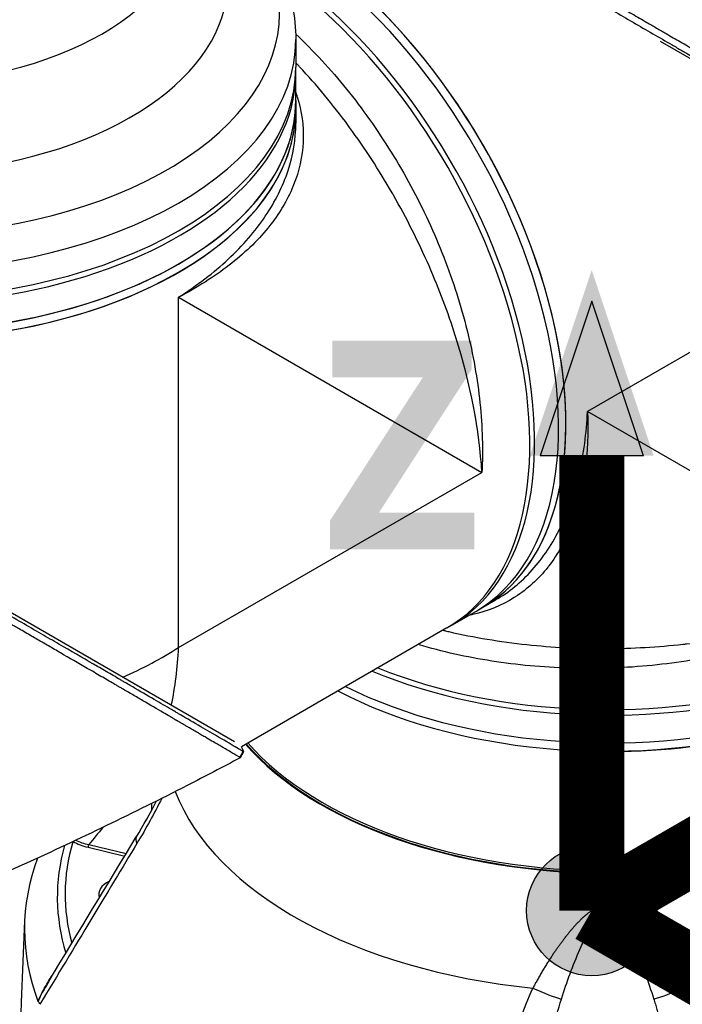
# Model space of a CAD drawing. Header units: millimetres. Extents: x 0 to 4378, y 0 to 2376.
# Tile 309 of 339: x 2622 to 2720, y 1085 to 1230. Entities that reach past the tile are written whole.
import ezdxf

# ---------------------------------------------------------------- set-up
doc = ezdxf.new("R2010")
doc.units = ezdxf.units.MM
doc.header["$LTSCALE"] = 0.2
for name, color, linetype in [('01_Object Line', 4, 'Continuous'), ('07_Special Line2', 76, 'Continuous'), ('12_Before Rev.Num.', 5, 'Continuous')]:
    doc.layers.add(name, color=color, linetype=linetype)
doc.layers.add('14_Mark', color=7, linetype='Continuous', true_color=0xe03c31)
doc.styles.add('Rainbow-5.0 Style', font='malgunsl.ttf')

# ---------------------------------------------------------------- blocks, each defined once
blk = doc.blocks.new('Blk$A32R2-0W24N')
for p, q in [((-45.93464633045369, 192.9506762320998), (-45.93464633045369, 188.8681933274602)), ((7.732759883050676, 192.7212172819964), (57.86856884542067, 163.7752944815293)), ((-45.93464633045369, 183.9692138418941), (-45.93464633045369, 188.0516967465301)), ((-45.93464633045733, 183.9692138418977), (-45.93464633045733, 182.7444689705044)), ((-40.96117069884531, 183.8470536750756), (-40.96082902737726, 183.8472509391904)), ((-40.5296627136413, 183.3093664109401), (-40.52997333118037, 183.3092142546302)), ((-40.4784478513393, 183.244426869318), (-40.47880016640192, 183.2454016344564)), ((-45.93464633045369, 182.7444689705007), (-45.93464633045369, 180.6164901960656)), ((-38.26035100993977, 180.3451734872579), (-38.26034904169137, 180.3451562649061)), ((-45.0872180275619, 175.7100448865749), (-45.08842148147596, 175.7094065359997)), ((-50.75671425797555, 164.353897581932), (-50.75663486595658, 164.3537743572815)), ((-28.84129116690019, 164.9763783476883), (-28.84142324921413, 164.9764529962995)), ((-28.81699242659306, 164.9279227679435), (-28.81695382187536, 164.9280322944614)), ((41.71930008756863, 163.9650476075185), (-2.96984848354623, 138.1637556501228)), ((-51.23093390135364, 163.8258257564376), (-51.23104385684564, 163.8260137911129)), ((-63.21534623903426, 103.3810013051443), (-63.21534623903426, 154.9835852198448)), ((-63.21534624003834, 154.9835852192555), (-18.5261976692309, 129.1822932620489)), ((-19.87349360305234, 146.4380846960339), (-19.87431748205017, 146.4376196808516)), ((-19.1488812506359, 142.1758959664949), (-19.14427548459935, 142.1710339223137)), ((41.71930008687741, 112.3624636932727), (-2.969848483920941, 138.1637556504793)), ((-18.44102196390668, 132.7609012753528), (-18.43939437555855, 132.7619457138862)), ((-63.21534624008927, 103.3810013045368), (-18.52619766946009, 129.1822932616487)), ((-54.97415183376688, 89.48891395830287), (-105.0845371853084, 118.4201584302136)), ((-18.37112908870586, 109.3177886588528), (-16.52838414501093, 110.3816979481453)), ((-16.52831330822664, 110.3817388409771), (-16.52827844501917, 110.3817589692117)), ((-19.43178926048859, 108.7054162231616), (-18.37112908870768, 109.3177886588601)), ((-22.96732316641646, 106.6641747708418), (-19.43178926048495, 108.705416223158)), ((-23.67442994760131, 106.2559264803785), (-53.96338335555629, 88.76859107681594)), ((-63.26779818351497, 102.3707042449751), (-63.26776356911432, 102.3707251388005)), ((-63.56294873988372, 99.13495089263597), (-63.56296629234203, 99.1372829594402)), ((-54.19691846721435, 87.18780060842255), (-53.69703427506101, 88.05362541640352)), ((-53.62372925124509, 88.0030768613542), (-54.12358011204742, 87.13730978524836)), ((1.970671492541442, 88.06281942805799), (1.967472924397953, 88.1157018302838)), ((-67.13684783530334, 79.47637642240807), (-67.12533398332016, 80.43056461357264)), ((-67.15050255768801, 78.34476774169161), (-67.15049614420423, 78.3452992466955)), ((-76.42625234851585, 74.34384642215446), (-70.92339744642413, 73.02883422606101)), ((-76.54101841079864, 73.94534375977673), (-71.14948475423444, 72.65597837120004)), ((0.45510363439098, 70.13576203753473), (0.4502388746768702, 70.21619183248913)), ((1.448913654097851, 71.03763382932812), (1.452619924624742, 70.97635751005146)), ((-85.890808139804, 63.12358029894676), (-86.40380491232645, 51.13265336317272)), ((-4.795848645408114, 57.21489369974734), (-4.796001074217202, 57.21252053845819))]:
    blk.add_line(p, q)
for centre, major_axis, ratio, start_param, end_param in [((-104.9346463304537, 196.8698598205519), (-56.59999999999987, -5.745404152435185e-14), 0.5773502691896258, 5.575267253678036, 10.13269601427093), ((-104.9346463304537, 201.5238903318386), (48.99999999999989, 4.996003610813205e-14), 0.5773502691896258, 2.641526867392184, 6.783251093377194), ((-104.9346463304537, 211.3218493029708), (-42.9999999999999, -5.370703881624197e-14), 0.5773502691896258, 0, 3.14159265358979), ((-47.87112908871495, 160.4132874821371), (29.50000000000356, -51.09549882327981), 0.5773502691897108, 0, 2.500920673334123), ((-48.93178926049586, 159.8009150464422), (29.50000000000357, -51.09549882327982), 0.5773502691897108, 0, 2.437853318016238), ((-48.93178926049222, 159.800915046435), (29.50000000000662, -51.09549882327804), 0.5773502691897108, 0, 2.43785331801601), ((-47.87112908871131, 160.4132874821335), (29.50000000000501, -51.095498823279), 0.5773502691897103, 2.158933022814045e-13, 2.347719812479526), ((-52.46732316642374, 157.7596735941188), (29.50000000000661, -51.09549882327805), 0.5773502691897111, 6.271200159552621, 8.537461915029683), ((-53.17442994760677, 157.3514253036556), (29.50000000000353, -51.09549882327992), 0.5773502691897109, 0, 2.223797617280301), ((-104.9346463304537, 192.9506762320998), (-58.99999999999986, -5.526828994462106e-14), 0.577350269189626, 0, 3.141592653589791), ((-104.9346463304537, 188.8681933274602), (-58.99999999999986, -6.263739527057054e-14), 0.577350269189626, 0, 3.141592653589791), ((-104.9346463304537, 188.0516967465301), (59.00000000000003, 3.099083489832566e-14), 0.5773502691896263, 3.129607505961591, 6.295170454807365), ((-104.9346463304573, 183.9692138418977), (58.99999999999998, -1.993342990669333e-12), 0.5773502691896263, 3.141592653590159, 6.28318530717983), ((-104.9346463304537, 183.9692138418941), (59.00000000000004, 3.684552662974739e-14), 0.5773502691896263, 3.141592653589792, 6.283185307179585), ((-104.9346463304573, 182.7444689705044), (59, 8.84292639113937e-14), 0.5773502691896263, 3.141592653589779, 6.283185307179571), ((-104.9346463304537, 182.7444689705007), (59.00000000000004, 3.584632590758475e-12), 0.5773502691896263, 3.935465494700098, 6.283185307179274), ((11.49999999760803, 201.2231974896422), (-59.55512013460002, -6.744604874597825e-14), 0.5773502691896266, 0.7197705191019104, 0.7198013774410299), ((-38.349865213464, 165.9103917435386), (7.038307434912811, -12.19070607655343), 0.5773502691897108, 4.009786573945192, 4.009889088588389), ((-39.03229432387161, 165.5163911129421), (-7.538002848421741, 13.05620392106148), 0.5773502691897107, 1.024942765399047, 1.02496895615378), ((-2.37923813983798e-09, 152.3707961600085), (41.22500000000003, -2.423061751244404e-12), 0.5773502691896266, 2.407206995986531, 2.407208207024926), ((-25.78503936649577, 161.4812988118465), (2.086997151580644, -3.614785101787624), 0.5773502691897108, 3.543324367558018, 3.543358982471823), ((-21.69475429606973, 157.9636059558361), (1.502030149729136, -2.599841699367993), 0.5768803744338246, 3.637472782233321, 3.637477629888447), ((-18.95920412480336, 141.5541983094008), (0.3629905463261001, 0.3438573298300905), 0.3124597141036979, 1.590288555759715, 1.600406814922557), ((-18.42634136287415, 143.0974512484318), (1.489878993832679, -2.537724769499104), 0.6005541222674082, 5.237396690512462, 5.239746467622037), ((-12.46305473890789, 132.8499600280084), (-4.709524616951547, 8.157135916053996), 0.5773502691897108, 1.241654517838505, 1.242259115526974), ((-4.45788342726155, 132.8640177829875), (-1.050000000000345, 1.818653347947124), 0.5773502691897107, 4.178648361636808, 4.182618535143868), ((-4.45788342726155, 132.8640177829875), (1.050000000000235, -1.818653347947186), 0.577350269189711, 0.3608548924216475, 0.365748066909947), ((-20.54855602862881, 132.5894121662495), (1.755554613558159, -3.040709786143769), 0.5773502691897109, 0.1875274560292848, 0.187579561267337), ((-2.386514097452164e-09, 127.4676504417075), (59, 4.129509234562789e-14), 0.5773502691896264, 4.084224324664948, 6.295170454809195), ((-2.390152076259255e-09, 128.284147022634), (59.00000000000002, 4.421463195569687e-14), 0.5773502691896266, 4.101409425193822, 6.283185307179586), ((-2.375600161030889e-09, 151.962547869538), (45.52041990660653, 5.308253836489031e-14), 0.5773502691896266, 4.624837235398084, 4.624880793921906), ((-2.386514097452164e-09, 123.3851675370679), (59, 6.632194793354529e-14), 0.5773502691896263, 3.998893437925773, 6.283185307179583), ((-2.386514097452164e-09, 123.3851675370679), (59, 3.316097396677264e-14), 0.5773502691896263, 3.998893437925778, 6.283185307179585), ((-2.384695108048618e-09, 122.1604226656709), (59.09165072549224, 1.249000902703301e-15), 0.5773502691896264, 4.745744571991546, 6.338887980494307), ((-2.386514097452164e-09, 122.1604226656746), (59, 6.632194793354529e-14), 0.5773502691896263, 3.973424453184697, 6.283185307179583), ((-104.9346463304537, 127.467650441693), (58.9766781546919, 2.737738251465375), 0.6058813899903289, 5.288242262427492, 5.469669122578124), ((-104.9346463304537, 127.467650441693), (-27.11738820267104, 52.44417063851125), 0.6058813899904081, 3.77368197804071, 3.955108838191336), ((-2.384695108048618e-09, 106.2501111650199), (59.60191148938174, -3.903127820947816e-15), 0.5773502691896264, 4.737196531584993, 6.121673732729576), ((-2.384695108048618e-09, 104.6057461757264), (-59.70549839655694, -2.029626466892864e-15), 0.5773502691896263, 0.4657502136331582, 1.57841887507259), ((-2.384695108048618e-09, 104.6057461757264), (-59.56615699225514, -5.074066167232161e-16), 0.5773502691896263, 0.4649758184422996, 1.578355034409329), ((-2.384695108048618e-09, 104.7633464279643), (59.36627882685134, 3.547162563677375e-12), 0.5773502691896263, 3.608875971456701, 4.719947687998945), ((-2.384695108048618e-09, 90.34651612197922), (-65.25560367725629, 4.621303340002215e-14), 0.5773502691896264, 0.2191240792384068, 1.401331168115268), ((-65.14702211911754, 72.91231069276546), (-4.274898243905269, 2.593309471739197), 0.3496061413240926, 0.0005120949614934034, 0.4861797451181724), ((-65.14702211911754, 72.91231069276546), (-4.274898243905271, 2.593309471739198), 0.3496061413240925, 6.696974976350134e-06, 0.0005120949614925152), ((-2.404703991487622e-09, 66.609409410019), (-81.07590775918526, 3.747002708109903e-15), 0.5773502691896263, 6.120234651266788, 6.460297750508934), ((-2.386514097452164e-09, 67.04690345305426), (-79.92684109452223, 1.249000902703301e-15), 0.5773502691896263, 6.115065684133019, 6.440823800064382), ((-57.50403613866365, 89.22284769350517), (23.24753579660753, 12.47741493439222), 0.4066503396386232, 3.392816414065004, 3.570126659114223), ((-57.83657003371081, 89.28530528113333), (22.67497017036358, 12.33938825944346), 0.3942743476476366, 3.416169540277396, 3.571085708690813), ((-76.54101841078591, 74.19029273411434), (0.06977634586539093, 0.2917726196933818), 0.3124597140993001, 3.794856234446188, 5.33947153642), ((-2.382876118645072e-09, 61.89871787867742), (-85.91700522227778, 1.723621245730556e-13), 0.5773502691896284, 6.070863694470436, 6.498971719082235), ((1.249103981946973, 71.0378800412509), (0.1999110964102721, -0.005962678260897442), 0.5478887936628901, 0.05214096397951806, 1.608111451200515), ((2.902592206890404, 49.59949752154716), (0.04934282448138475, 40.04344659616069), 0.04359882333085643, 0.9817090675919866, 1.007712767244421), ((0.4502388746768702, 70.3794911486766), (0.000872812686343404, -0.1999980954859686), 0.006171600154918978, 4.131802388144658, 5.667692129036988), ((-70.71067812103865, 67.04690345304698), (-4.250000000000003, 1.561251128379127e-16), 0.5773502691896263, 5.396604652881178, 6.496745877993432), ((-10.28190004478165, 53.55830315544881), (-4.563237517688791, 2.043737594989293), 0.1232512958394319, 1.466897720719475, 2.490387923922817), ((10.28190004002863, 53.55830315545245), (-4.563237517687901, -2.043737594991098), 0.1232512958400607, 0.6512047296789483, 1.674694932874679), ((-2.384695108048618e-09, 49.90047525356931), (-86.43015846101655, 3.122502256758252e-16), 0.5773502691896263, 6.258490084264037, 9.449473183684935)]:
    blk.add_ellipse(centre, major_axis=major_axis, ratio=ratio, start_param=start_param, end_param=end_param)
for points, knots in [([(-61.93464633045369, 218.2341108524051), (-58.87208418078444, 216.2328874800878), (-56.14343115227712, 213.9843152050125), (-51.37786205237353, 208.8554456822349), (-49.39545355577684, 205.9370233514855), (-46.66702501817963, 199.668319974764), (-45.93464633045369, 196.31463138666), (-45.93464633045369, 192.9506762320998)], [6.344934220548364, 6.344934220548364, 6.344934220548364, 6.344934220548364, 6.57619970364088, 6.57619970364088, 6.82239158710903, 6.82239158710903, 7.068583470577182, 7.068583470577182, 7.068583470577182, 7.068583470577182]), ([(-33.71923525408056, 217.2462483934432), (-32.66008932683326, 216.634741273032), (-31.56283003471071, 216.0005320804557), (-29.30356971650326, 214.6933843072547), (-28.14259589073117, 214.0210015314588), (-26.16144982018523, 212.8727094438), (-25.35876247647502, 212.4072447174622), (-23.46187089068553, 211.3067663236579), (-22.36222918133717, 210.6684822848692), (-20.61311072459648, 209.6527710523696), (-19.97380502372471, 209.281468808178), (-18.59607593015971, 208.4811304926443), (-17.8567162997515, 208.0515283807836), (-15.13698848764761, 206.4711998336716), (-13.13832577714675, 205.3094339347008), (-7.124504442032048, 201.8143237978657), (-3.11121499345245, 199.482343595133), (2.788468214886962, 196.0585739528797), (4.734958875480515, 194.9296772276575), (7.609901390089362, 193.2636570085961), (8.562490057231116, 192.7118422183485), (9.978741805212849, 191.89176838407), (10.44918096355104, 191.6194130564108), (11.15193973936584, 191.2126439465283), (11.38570911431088, 191.0773481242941), (12.00235445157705, 190.7204971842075), (12.28366152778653, 190.5577438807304), (12.31732370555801, 190.5382677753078)], [0, 0, 0, 0, 0.4493563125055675, 0.4493563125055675, 0.8984674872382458, 0.8984674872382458, 1.197467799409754, 1.197467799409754, 1.595857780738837, 1.595857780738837, 1.823370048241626, 1.823370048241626, 2.08311788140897, 2.08311788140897, 2.775822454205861, 2.775822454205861, 4.159485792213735, 4.159485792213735, 4.850948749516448, 4.850948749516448, 5.197063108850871, 5.197063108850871, 5.370242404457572, 5.370242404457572, 5.456832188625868, 5.456832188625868, 5.599134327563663, 5.599134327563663, 5.599134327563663, 5.599134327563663]), ([(1.438893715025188, 197.9979657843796), (1.467638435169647, 197.9812842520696), (1.572068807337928, 197.9206820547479), (1.803637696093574, 197.7863068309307), (1.894747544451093, 197.7334392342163), (2.167940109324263, 197.5749198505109), (2.349887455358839, 197.4693507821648), (2.895157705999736, 197.1529975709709), (3.257887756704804, 196.9425744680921), (4.3433764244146, 196.3129615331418), (5.06291685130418, 195.8957133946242), (6.257477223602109, 195.2032556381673), (6.733442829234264, 194.9273341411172), (7.682437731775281, 194.3773441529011), (8.155447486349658, 194.1033542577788), (9.332860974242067, 193.4213402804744), (10.03559290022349, 193.0143520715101), (11.08349226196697, 192.4076962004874), (11.43177481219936, 192.2060987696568), (11.95258041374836, 191.9046782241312), (12.125913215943, 191.8043668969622), (12.38550140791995, 191.6541458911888), (12.47196222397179, 191.6041132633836), (12.58080820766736, 191.5411284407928), (12.80001833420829, 191.4142833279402), (12.81731359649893, 191.404275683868)], [-1.054271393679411, -1.054271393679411, -1.054271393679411, -1.054271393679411, -1.01601116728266, -1.01601116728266, -0.991173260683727, -0.991173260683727, -0.9414978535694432, -0.9414978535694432, -0.842144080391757, -0.842144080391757, -0.643563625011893, -0.643563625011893, -0.5113721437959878, -0.5113721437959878, -0.3790245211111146, -0.3790245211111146, -0.1803343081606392, -0.1803343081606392, -0.0809759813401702, -0.0809759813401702, -0.0312964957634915, -0.0312964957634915, -0.006456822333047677, -0.006456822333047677, -7.474296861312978e-07, -7.474296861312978e-07, -7.474296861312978e-07, -7.474296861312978e-07]), ([(-45.94853385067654, 193.7613662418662), (-44.6303566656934, 192.5163309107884), (-43.3338654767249, 191.2033034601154), (-42.07437133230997, 189.8359469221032), (-39.59763958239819, 187.1471092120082), (-37.25866761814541, 184.2538586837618), (-35.06014927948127, 181.155102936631), (-32.86151145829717, 178.0561787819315), (-30.80158904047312, 174.7382446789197), (-28.97675448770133, 171.3536924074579), (-27.15176730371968, 167.9688570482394), (-25.53444093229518, 164.4844941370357), (-24.13459063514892, 160.8957709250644), (-22.73459281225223, 157.3066695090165), (-21.58367486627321, 153.6909472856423), (-20.69468579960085, 150.108995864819), (-19.80534384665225, 146.5256225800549), (-19.17475277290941, 142.9352784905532), (-18.81014170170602, 139.4124531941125), (-18.44571299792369, 135.8913899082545), (-18.3510817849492, 132.4174191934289), (-18.52619766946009, 129.1822932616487)], [0.59319775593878, 0.59319775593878, 0.59319775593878, 0.59319775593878, 0.6249764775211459, 0.6249764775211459, 0.6249764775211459, 0.6874677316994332, 0.6874677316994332, 0.6874677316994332, 0.7499623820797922, 0.7499623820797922, 0.7499623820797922, 0.8124622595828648, 0.8124622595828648, 0.8124622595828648, 0.8749687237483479, 0.8749687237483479, 0.8749687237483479, 0.9375, 0.9375, 0.9375, 1, 1, 1, 1]), ([(-18.52619766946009, 129.1822932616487), (-18.87690677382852, 135.3754162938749), (-20.18755745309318, 142.1819175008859), (-22.35983658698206, 149.0767391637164), (-22.38678744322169, 149.1622812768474), (-22.41387768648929, 149.2478645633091), (-22.44110729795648, 149.333488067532), (-23.51625301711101, 152.714283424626), (-24.80786295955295, 156.1553303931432), (-26.3135686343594, 159.598886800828), (-27.86687540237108, 163.1513071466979), (-29.61432285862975, 166.6323593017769), (-31.55618072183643, 170.031786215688), (-31.6221782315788, 170.1473218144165), (-31.68843418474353, 170.2628054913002), (-31.75494464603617, 170.3782305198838), (-33.65610960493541, 173.6775914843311), (-35.77088844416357, 176.9384997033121), (-38.00507556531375, 179.9976210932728), (-38.07447558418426, 180.0926458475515), (-38.14399393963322, 180.1874906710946), (-38.21363025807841, 180.2821549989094), (-40.47710996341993, 183.3591526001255), (-42.86564463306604, 186.2468756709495), (-45.38271808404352, 188.9429952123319), (-45.43604126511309, 189.0001114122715), (-45.48942545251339, 189.0571402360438), (-45.54286961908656, 189.114080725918), (-45.6731178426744, 189.2528498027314), (-45.80371505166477, 189.3910867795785), (-45.93464519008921, 189.5287768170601)], [0, 0, 0, 0, 0.1234681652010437, 0.1234681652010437, 0.1234681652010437, 0.125, 0.125, 0.125, 0.1854836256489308, 0.1854836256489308, 0.1854836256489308, 0.2478793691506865, 0.2478793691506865, 0.2478793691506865, 0.25, 0.25, 0.25, 0.3106170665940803, 0.3106170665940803, 0.3106170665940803, 0.3125, 0.3125, 0.3125, 0.3737034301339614, 0.3737034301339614, 0.3737034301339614, 0.375, 0.375, 0.375, 0.3781598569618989, 0.3781598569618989, 0.3781598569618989, 0.3781598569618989]), ([(-45.93464570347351, 185.1549314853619), (-45.88894886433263, 185.0220421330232), (-45.84468975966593, 184.8890690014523), (-45.80188743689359, 184.7560542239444), (-45.77626327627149, 184.6764232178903), (-45.75116263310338, 184.5967825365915), (-45.72658938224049, 184.5171410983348), (-45.06761224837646, 182.3814087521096), (-44.77869686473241, 180.2449319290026), (-44.85104579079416, 178.1123377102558), (-44.85403311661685, 178.0242817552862), (-44.85763694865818, 177.9362318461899), (-44.86185687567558, 177.8481888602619), (-44.96364884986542, 175.7244390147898), (-45.43628251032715, 173.5839348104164), (-46.25351239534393, 171.5329264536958), (-46.28649048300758, 171.4501610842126), (-46.32002999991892, 171.3675358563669), (-46.35412931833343, 171.2850579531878), (-47.2000763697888, 169.2389191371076), (-48.38416759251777, 167.2671112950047), (-49.89930859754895, 165.3755374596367), (-49.95126658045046, 165.3106706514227), (-50.00363459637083, 165.2458703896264), (-50.05641246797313, 165.1811380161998), (-50.84573250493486, 164.2130322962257), (-51.73293017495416, 163.2543861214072), (-52.69429804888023, 162.3332616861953), (-53.64961901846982, 161.4179310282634), (-54.67986215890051, 160.536699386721), (-55.77944532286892, 159.6885867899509), (-57.98844009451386, 157.9847808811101), (-60.47896229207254, 156.4090368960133), (-63.21534624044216, 154.9835852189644)], [0.6837469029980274, 0.6837469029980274, 0.6837469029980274, 0.6837469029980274, 0.6875, 0.6875, 0.6875, 0.6897468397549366, 0.6897468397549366, 0.6897468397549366, 0.75, 0.75, 0.75, 0.7524878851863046, 0.7524878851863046, 0.7524878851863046, 0.8125, 0.8125, 0.8125, 0.8149216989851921, 0.8149216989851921, 0.8149216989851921, 0.875, 0.875, 0.875, 0.8770602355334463, 0.8770602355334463, 0.8770602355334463, 0.9078721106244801, 0.9078721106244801, 0.9078721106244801, 0.9384901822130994, 0.9384901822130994, 0.9384901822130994, 1, 1, 1, 1]), ([(-63.21534624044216, 154.9835852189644), (-60.50170289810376, 156.7017889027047), (-58.02589190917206, 158.6047714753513), (-55.89168024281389, 160.596971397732), (-54.8242097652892, 161.59341173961), (-53.83303666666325, 162.6185923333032), (-52.91993172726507, 163.6746934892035), (-52.0074506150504, 164.7300731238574), (-51.17126069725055, 165.8200330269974), (-50.43166387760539, 166.9167599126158), (-48.95196460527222, 169.1109634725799), (-47.83603883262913, 171.3524542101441), (-47.08052554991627, 173.642904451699), (-46.32501226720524, 175.9333546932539), (-45.93721088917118, 178.2870768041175), (-45.9346592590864, 180.5931600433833), (-45.9346506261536, 180.6009622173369), (-45.93464626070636, 180.6087640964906), (-45.93464616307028, 180.6165656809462)], [0, 0, 0, 0, 0.0625, 0.0625, 0.0625, 0.093760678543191, 0.093760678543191, 0.093760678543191, 0.125, 0.125, 0.125, 0.1875, 0.1875, 0.1875, 0.25, 0.25, 0.25, 0.2502114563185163, 0.2502114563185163, 0.2502114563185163, 0.2502114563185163]), ([(-53.69703427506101, 88.05362541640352), (-53.69981337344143, 88.0553850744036), (-53.7252851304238, 88.07154647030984), (-53.81119535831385, 88.12439428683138), (-53.84834943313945, 88.14707689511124), (-53.97419621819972, 88.22341804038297), (-54.07724882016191, 88.28534301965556), (-54.44177870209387, 88.50301635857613), (-54.75857618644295, 88.69063196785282), (-55.91065880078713, 89.36952195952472), (-56.95093493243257, 89.97871968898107), (-59.06970145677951, 91.21454792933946), (-60.02207113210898, 91.76897396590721), (-62.09618805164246, 92.97432609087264), (-62.95369380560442, 93.47086212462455), (-63.29032343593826, 93.66753810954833), (-63.34977052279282, 93.70233301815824), (-63.59352938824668, 93.84509622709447), (-63.77850366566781, 93.95336291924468), (-64.73240339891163, 94.51160347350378), (-65.56431333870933, 94.99826751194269), (-67.4292869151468, 96.08882955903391), (-68.47285550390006, 96.69882270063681), (-70.07010548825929, 97.63225018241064), (-70.56709589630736, 97.92259172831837), (-71.2427281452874, 98.31738615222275), (-71.40185771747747, 98.4105813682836), (-71.72782041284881, 98.60064359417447), (-71.892009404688, 98.69583800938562), (-72.39291434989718, 98.98633577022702), (-72.74903998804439, 99.19293058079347), (-73.77490321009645, 99.78784788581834), (-74.44924517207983, 100.1788002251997), (-76.76285315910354, 101.5198131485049), (-78.44676920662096, 102.4952860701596), (-81.04058628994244, 103.9968848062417), (-81.91271280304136, 104.5016407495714), (-83.2452782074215, 105.2726647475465), (-83.69576466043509, 105.5332429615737), (-85.11621601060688, 106.3547081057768), (-86.08302856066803, 106.9141312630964), (-88.01140078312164, 108.0281563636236), (-88.95590398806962, 108.5744934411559), (-90.86320338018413, 109.676332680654), (-91.81372239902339, 110.2253200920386), (-93.71100776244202, 111.3208752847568), (-94.65383282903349, 111.865168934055), (-99.27633335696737, 114.5330496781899), (-103.1053794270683, 116.7409780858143), (-108.7081382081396, 119.9693021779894), (-110.3949775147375, 120.9410178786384), (-115.0779476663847, 123.6380583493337), (-118.1076606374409, 125.3823805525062), (-125.7321050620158, 129.7715484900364), (-130.3068384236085, 132.4048565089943), (-135.8299880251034, 135.5862621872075), (-136.9199777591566, 136.2142468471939), (-138.7994208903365, 137.2973047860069), (-139.59516828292, 137.7559605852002), (-140.9682145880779, 138.5474950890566), (-141.5496788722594, 138.8827722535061), (-142.9858619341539, 139.7109801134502), (-143.8313242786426, 140.1986669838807), (-145.4849578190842, 141.1528076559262), (-146.2923187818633, 141.6187865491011), (-147.0790908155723, 142.0730147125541)], [9.890624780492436e-07, 9.890624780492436e-07, 9.890624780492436e-07, 9.890624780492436e-07, 0.02099923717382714, 0.02099923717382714, 0.03362041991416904, 0.03362041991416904, 0.05885341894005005, 0.05885341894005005, 0.1092900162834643, 0.1092900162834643, 0.2101393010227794, 0.2101393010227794, 0.2773865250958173, 0.2773865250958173, 0.3432593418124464, 0.3432593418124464, 0.3572551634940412, 0.3572551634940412, 0.400140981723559, 0.400140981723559, 0.5721057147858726, 0.5721057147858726, 0.7581527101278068, 0.7581527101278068, 0.839265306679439, 0.839265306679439, 0.8651235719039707, 0.8651235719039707, 0.8858205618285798, 0.8858205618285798, 0.9369757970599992, 0.9369757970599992, 1.031169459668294, 1.031169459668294, 1.255712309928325, 1.255712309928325, 1.367089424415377, 1.367089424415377, 1.423303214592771, 1.423303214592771, 1.543936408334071, 1.543936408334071, 1.662482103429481, 1.662482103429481, 1.779397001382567, 1.779397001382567, 1.892284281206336, 1.892284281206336, 2.327177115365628, 2.327177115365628, 2.5112095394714, 2.5112095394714, 2.83326965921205, 2.83326965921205, 3.31806138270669, 3.31806138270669, 3.439023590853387, 3.439023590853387, 3.52969817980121, 3.52969817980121, 3.597738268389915, 3.597738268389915, 3.699741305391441, 3.699741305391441, 3.801674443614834, 3.801674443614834, 3.801674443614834, 3.801674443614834]), ([(-2.969848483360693, 138.1637556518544), (-2.700893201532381, 131.963567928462), (-3.460251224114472, 126.2873443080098), (-5.234079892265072, 121.6365487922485), (-5.25240813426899, 121.5884940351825), (-5.270849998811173, 121.5405325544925), (-5.28940530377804, 121.4926650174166), (-6.172720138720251, 119.2139578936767), (-7.31384526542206, 117.1475940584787), (-8.693700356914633, 115.3625020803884), (-8.73098043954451, 115.3142735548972), (-8.76841840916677, 115.2662656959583), (-8.806014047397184, 115.2184785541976), (-10.19642465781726, 113.4511525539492), (-11.80315347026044, 111.9856530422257), (-13.61555796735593, 110.8234332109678), (-13.66602939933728, 110.7910679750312), (-13.71668062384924, 110.758936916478), (-13.76750940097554, 110.7270409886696), (-15.59947061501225, 109.5774539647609), (-17.66652407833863, 108.7316926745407), (-19.86302997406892, 108.2374479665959), (-19.9159104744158, 108.2255491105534), (-19.96887130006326, 108.2138459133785), (-20.02191224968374, 108.2023384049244), (-20.16705766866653, 108.1708483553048), (-20.31280744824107, 108.1408211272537), (-20.45916033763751, 108.1122577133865)], [0, 0, 0, 0, 0.1237216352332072, 0.1237216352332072, 0.1237216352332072, 0.125, 0.125, 0.125, 0.1858558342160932, 0.1858558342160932, 0.1858558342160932, 0.1875, 0.1875, 0.1875, 0.2483066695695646, 0.2483066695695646, 0.2483066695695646, 0.25, 0.25, 0.25, 0.3110306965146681, 0.3110306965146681, 0.3110306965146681, 0.3125, 0.3125, 0.3125, 0.3165207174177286, 0.3165207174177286, 0.3165207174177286, 0.3165207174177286]), ([(-16.52827844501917, 110.3817589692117), (-14.53275566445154, 111.5338742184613), (-12.72477359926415, 113.0075254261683), (-11.10582028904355, 114.8118289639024), (-9.485779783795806, 116.6173441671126), (-8.084352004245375, 118.7312771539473), (-6.929245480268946, 121.0917786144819), (-5.773934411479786, 123.4526980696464), (-4.850845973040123, 126.0959250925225), (-4.181366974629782, 128.9713771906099), (-3.512036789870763, 131.8461901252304), (-3.101034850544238, 134.9545697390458), (-2.969848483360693, 138.1637556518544)], [0.7500223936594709, 0.7500223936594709, 0.7500223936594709, 0.7500223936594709, 0.8124832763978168, 0.8124832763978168, 0.8124832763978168, 0.8749861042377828, 0.8749861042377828, 0.8749861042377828, 0.9375, 0.9375, 0.9375, 1, 1, 1, 1]), ([(-54.19691846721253, 87.18780060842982), (-54.19833317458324, 87.1886955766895), (-54.21428023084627, 87.19873191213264), (-54.22764745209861, 87.20708030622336), (-54.23620116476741, 87.21239251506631), (-54.26335593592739, 87.22921191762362), (-54.28343655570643, 87.24157227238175), (-54.34953506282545, 87.2820456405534), (-54.40144116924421, 87.31356796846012), (-54.57975165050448, 87.42112161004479), (-54.72898721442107, 87.51031059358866), (-55.2628361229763, 87.82750199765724), (-55.73395827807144, 88.10530788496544), (-56.47272254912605, 88.5389980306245), (-56.64529542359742, 88.64022641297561), (-57.03273026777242, 88.86721458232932), (-57.25007145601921, 88.9943667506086), (-57.73574124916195, 89.27835807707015), (-58.00699688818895, 89.43694452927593), (-58.61532098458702, 89.7920191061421), (-58.95625977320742, 89.9906544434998), (-59.52893944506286, 90.32454860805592), (-59.75072301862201, 90.45409082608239), (-60.1784607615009, 90.70305796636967), (-60.38431360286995, 90.82233162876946), (-60.82532103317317, 91.07869142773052), (-61.06100374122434, 91.21619558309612), (-61.39699742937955, 91.41224548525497), (-61.49352939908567, 91.46852823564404), (-61.68140838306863, 91.57732886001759), (-61.77006754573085, 91.62834383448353), (-62.01149621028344, 91.76765630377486), (-62.15502611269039, 91.85176846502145), (-62.41485301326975, 92.00300118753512), (-62.52591742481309, 92.06717630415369), (-62.75199819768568, 92.1983659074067), (-62.86865529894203, 92.26623085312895), (-63.04190500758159, 92.36674959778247), (-63.09388498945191, 92.39690160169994), (-63.22820951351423, 92.47489281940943), (-63.31770871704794, 92.52682575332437), (-63.43065428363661, 92.5924383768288), (-63.46062094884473, 92.6097727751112), (-63.51257537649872, 92.63983703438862), (-63.53641927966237, 92.65367088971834), (-63.58280482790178, 92.68059532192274), (-63.60004853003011, 92.69058211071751), (-63.63876012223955, 92.71301576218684), (-63.66383286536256, 92.72764062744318), (-63.7316341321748, 92.76723354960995), (-63.77205109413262, 92.79081154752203), (-63.87097703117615, 92.84867152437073), (-63.93003149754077, 92.88332978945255), (-64.08010369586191, 92.97120480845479), (-64.17183820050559, 93.0249028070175), (-64.35778264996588, 93.13373495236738), (-64.4519899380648, 93.18886325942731), (-64.83873876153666, 93.41518407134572), (-65.1400373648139, 93.59148753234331), (-66.37516059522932, 94.31406602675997), (-67.38429344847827, 94.90417452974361), (-68.9705833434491, 95.83144728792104), (-69.4838944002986, 96.13145110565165), (-70.51916312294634, 96.73644936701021), (-71.03859112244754, 97.03992844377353), (-71.72057872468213, 97.43842031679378), (-71.86781390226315, 97.52454846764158), (-72.052859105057, 97.63261564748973), (-72.09558442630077, 97.65752507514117), (-72.21150306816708, 97.72503065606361), (-72.2887583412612, 97.76995054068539), (-72.9312234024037, 98.14255720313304), (-73.52209285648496, 98.48528063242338), (-74.8048816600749, 99.22908376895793), (-75.48385236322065, 99.6226766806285), (-77.46256474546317, 100.7694241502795), (-78.78639537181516, 101.5363081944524), (-80.73449585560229, 102.6642233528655), (-81.33353377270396, 103.010991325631), (-82.22222425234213, 103.5253194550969), (-82.50700759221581, 103.6901102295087), (-83.14281209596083, 104.0580635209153), (-83.49445938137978, 104.2615283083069), (-84.11664107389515, 104.6214533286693), (-84.38718901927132, 104.7779357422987), (-84.95673050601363, 105.1072837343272), (-85.25648318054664, 105.2806290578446), (-85.87206980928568, 105.6368554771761), (-86.18940253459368, 105.8204221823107), (-86.74869210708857, 106.1437776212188), (-86.9946633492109, 106.2858464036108), (-87.4084594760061, 106.5249583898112), (-87.5756214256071, 106.6216210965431), (-87.97272753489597, 106.851092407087), (-88.20183063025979, 106.9833327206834), (-88.66924571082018, 107.2535509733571), (-88.90701818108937, 107.3910433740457), (-89.56826712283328, 107.7732701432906), (-89.99338844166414, 108.0189565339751), (-90.85287245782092, 108.5155123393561), (-91.2876016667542, 108.7665590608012), (-92.13310608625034, 109.2549011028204), (-92.54311945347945, 109.4917047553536), (-93.73123697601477, 110.1779382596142), (-94.51357824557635, 110.629530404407), (-95.9950920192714, 111.4846914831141), (-96.69230616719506, 111.887084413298), (-98.01017814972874, 112.6475398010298), (-98.62956412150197, 113.0048640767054), (-99.79803613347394, 113.6789119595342), (-100.3464790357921, 113.9952982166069), (-101.8627070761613, 114.8696489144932), (-102.8364969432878, 115.4311484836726), (-104.5554738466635, 116.4220971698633), (-105.2971765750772, 116.8496081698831), (-107.1614448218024, 117.9240026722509), (-108.2906207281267, 118.5746401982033), (-109.9964822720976, 119.5573539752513), (-110.567465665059, 119.8862699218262), (-111.4268927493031, 120.3813007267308), (-111.7138913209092, 120.5466094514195), (-112.1450562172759, 120.7949352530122), (-112.288891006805, 120.8777794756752), (-112.5774704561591, 121.0439808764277), (-112.7215439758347, 121.1269528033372), (-112.8650377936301, 121.2095981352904)], [-8.505803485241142, -8.505803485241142, -8.505803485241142, -8.505803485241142, -8.494785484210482, -8.494785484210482, -8.478062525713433, -8.478062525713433, -8.444627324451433, -8.444627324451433, -8.3777519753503, -8.3777519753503, -8.243882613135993, -8.243882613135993, -7.976301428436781, -7.976301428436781, -7.899894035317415, -7.899894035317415, -7.812616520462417, -7.812616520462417, -7.713811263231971, -7.713811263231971, -7.601205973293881, -7.601205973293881, -7.533203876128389, -7.533203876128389, -7.472897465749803, -7.472897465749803, -7.406802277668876, -7.406802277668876, -7.380659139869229, -7.380659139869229, -7.356700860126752, -7.356700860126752, -7.315971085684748, -7.315971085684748, -7.284980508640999, -7.284980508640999, -7.25328617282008, -7.25328617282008, -7.239037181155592, -7.239037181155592, -7.215436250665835, -7.215436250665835, -7.206289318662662, -7.206289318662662, -7.198131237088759, -7.198131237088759, -7.189481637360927, -7.189481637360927, -7.169746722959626, -7.169746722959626, -7.137336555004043, -7.137336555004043, -7.092372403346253, -7.092372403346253, -7.023785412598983, -7.023785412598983, -6.95493674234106, -6.95493674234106, -6.744241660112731, -6.744241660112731, -6.117798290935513, -6.117798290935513, -5.832067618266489, -5.832067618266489, -5.558694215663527, -5.558694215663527, -5.484409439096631, -5.484409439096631, -5.462185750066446, -5.462185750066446, -5.424225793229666, -5.424225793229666, -5.133134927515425, -5.133134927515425, -4.815364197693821, -4.815364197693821, -4.219580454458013, -4.219580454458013, -3.958906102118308, -3.958906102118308, -3.836726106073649, -3.836726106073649, -3.687479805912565, -3.687479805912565, -3.574079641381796, -3.574079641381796, -3.448903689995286, -3.448903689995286, -3.319243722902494, -3.319243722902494, -3.216967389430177, -3.216967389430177, -3.148247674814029, -3.148247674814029, -3.053870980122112, -3.053870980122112, -2.956864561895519, -2.956864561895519, -2.784948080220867, -2.784948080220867, -2.611143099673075, -2.611143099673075, -2.449015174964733, -2.449015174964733, -2.143447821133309, -2.143447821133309, -1.875779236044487, -1.875779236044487, -1.641340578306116, -1.641340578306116, -1.436278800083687, -1.436278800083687, -1.077298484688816, -1.077298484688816, -0.8079859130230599, -0.8079859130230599, -0.4041053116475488, -0.4041053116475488, -0.2021492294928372, -0.2021492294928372, -0.1011953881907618, -0.1011953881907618, -0.05071746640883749, -0.05071746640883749, -4.884723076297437e-10, -4.884723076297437e-10, -4.884723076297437e-10, -4.884723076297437e-10]), ([(41.71930008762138, 112.362463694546), (38.99573942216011, 110.587107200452), (36.01279580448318, 108.9646436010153), (32.79886064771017, 107.5235373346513), (29.6071513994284, 106.0923970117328), (26.14654486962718, 104.827642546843), (22.59683805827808, 103.8015531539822), (19.03477180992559, 102.7718911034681), (15.36386825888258, 101.9667512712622), (11.58442441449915, 101.3833174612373), (7.804980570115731, 100.7998836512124), (3.902240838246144, 100.4451592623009), (0.05819792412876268, 100.3297449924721), (-3.787774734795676, 100.2142727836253), (-7.616840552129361, 100.3310185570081), (-11.42837630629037, 100.6828742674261), (-15.23608712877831, 101.0343768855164), (-18.94795770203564, 101.6172921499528), (-22.49764367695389, 102.4099816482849), (-24.33385506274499, 102.820030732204), (-26.13917691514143, 103.2894397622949), (-27.90142520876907, 103.8154801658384)], [0, 0, 0, 0, 0.06271685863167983, 0.06271685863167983, 0.06271685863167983, 0.125, 0.125, 0.125, 0.1875, 0.1875, 0.1875, 0.25, 0.25, 0.25, 0.312531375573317, 0.312531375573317, 0.312531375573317, 0.375, 0.375, 0.375, 0.4073142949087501, 0.4073142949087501, 0.4073142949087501, 0.4073142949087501]), ([(-24.24656182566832, 105.9256058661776), (-24.0772729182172, 105.8847968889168), (-23.90772717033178, 105.8444556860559), (-23.7379349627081, 105.8045842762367), (-23.61844453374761, 105.7765249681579), (-23.49882345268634, 105.7486963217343), (-23.37907526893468, 105.7210991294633), (-19.69582743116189, 104.8722570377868), (-15.84040404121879, 104.22909368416), (-11.89410592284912, 103.8096934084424), (-8.147712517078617, 103.4115383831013), (-4.390295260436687, 103.2193055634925), (-0.6316899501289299, 103.2209569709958), (-0.4517063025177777, 103.2210360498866), (-0.2717113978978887, 103.2215597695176), (-0.09170659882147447, 103.222526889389), (3.651992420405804, 103.2426408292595), (7.440971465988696, 103.4601713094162), (11.10737674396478, 103.8568158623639), (11.27601774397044, 103.8750600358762), (11.44440197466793, 103.8936843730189), (11.61251265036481, 103.9126869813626), (15.27501151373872, 104.3266822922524), (18.82487791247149, 104.9152222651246), (22.26325079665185, 105.6669970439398), (22.39323129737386, 105.6954163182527), (22.52309626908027, 105.7240788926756), (22.65284387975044, 105.7529842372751), (26.17886735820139, 106.5385164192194), (29.61944066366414, 107.5100452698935), (32.80578453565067, 108.6155455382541), (35.99005966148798, 109.7203280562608), (38.96712596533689, 110.9747193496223), (41.71930008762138, 112.362463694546)], [0.6220861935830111, 0.6220861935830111, 0.6220861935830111, 0.6220861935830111, 0.625, 0.625, 0.625, 0.6270505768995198, 0.6270505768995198, 0.6270505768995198, 0.6901227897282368, 0.6901227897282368, 0.6901227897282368, 0.75, 0.75, 0.75, 0.7528672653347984, 0.7528672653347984, 0.7528672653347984, 0.8125, 0.8125, 0.8125, 0.8152428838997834, 0.8152428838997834, 0.8152428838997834, 0.875, 0.875, 0.875, 0.8772589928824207, 0.8772589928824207, 0.8772589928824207, 0.9386494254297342, 0.9386494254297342, 0.9386494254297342, 1, 1, 1, 1]), ([(-54.12369200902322, 87.13720696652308), (-56.71009135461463, 85.75753920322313), (-59.3181417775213, 84.39471389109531), (-69.80763778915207, 79.02217063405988), (-77.81155427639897, 75.16455026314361), (-94.11777548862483, 67.72760672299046), (-102.4982193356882, 64.1192432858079), (-110.7772333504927, 60.71983781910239)], [0, 0, 0, 0, 0.9979699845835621, 0.9979699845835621, 3.992554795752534, 3.992554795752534, 6.993833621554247, 6.993833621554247, 6.993833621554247, 6.993833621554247]), ([(-54.1236917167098, 87.13720010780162), (-54.12273129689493, 87.13771506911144), (-54.12645722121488, 87.14088764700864), (-54.1406196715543, 87.15104924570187), (-54.14874334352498, 87.15659902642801), (-54.16429469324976, 87.16686636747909), (-54.17003816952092, 87.17061522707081), (-54.18051454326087, 87.17736494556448), (-54.19543448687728, 87.18686178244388), (-54.19691846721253, 87.18780060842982)], [-0.1100956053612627, -0.1100956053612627, -0.1100956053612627, -0.1100956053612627, -0.06198407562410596, -0.06198407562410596, -0.02813302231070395, -0.02813302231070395, -0.01120758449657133, -0.01120758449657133, -6.486058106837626e-07, -6.486058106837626e-07, -6.486058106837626e-07, -6.486058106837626e-07]), ([(-53.62372530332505, 88.00307661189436), (-53.62327009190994, 88.00385954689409), (-53.62724995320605, 88.00718953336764), (-53.64150482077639, 88.01737663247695), (-53.64959852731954, 88.02289574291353), (-53.67675610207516, 88.04081281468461), (-53.69513573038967, 88.05242332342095), (-53.69703427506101, 88.05362541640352)], [5.193379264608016, 5.193379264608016, 5.193379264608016, 5.193379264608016, 5.349223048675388, 5.349223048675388, 5.459525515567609, 5.459525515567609, 5.641477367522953, 5.641477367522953, 5.641477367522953, 5.641477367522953]), ([(1.244910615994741, 71.14755529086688), (1.248224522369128, 71.25904597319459), (1.264793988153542, 71.81650019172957), (1.281363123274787, 72.37395844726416), (1.347638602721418, 74.6038044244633), (1.400655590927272, 76.38772265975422), (1.552126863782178, 81.48488538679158), (1.650572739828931, 84.79823253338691), (1.749006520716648, 88.11172726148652)], [0, 0, 0, 0, 0.0166316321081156, 0.0831581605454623, 0.0831581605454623, 0.349264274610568, 0.349264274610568, 0.8434812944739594, 0.8434812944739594, 0.8434812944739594, 0.8434812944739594]), ([(1.448913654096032, 71.03763382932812), (1.436294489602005, 70.62059606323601), (1.041857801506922, 70.31289405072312), (0.6675153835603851, 70.23836642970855), (0.5940280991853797, 70.22373588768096), (0.5209088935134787, 70.2167233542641), (0.4502388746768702, 70.21619183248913)], [0, 0, 0, 0, 0.8359035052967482, 0.8359035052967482, 0.8359035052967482, 1, 1, 1, 1]), ([(1.452619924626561, 70.97635751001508), (1.449499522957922, 70.86783632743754), (1.421803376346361, 70.76011094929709), (1.318644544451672, 70.555248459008), (1.242779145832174, 70.46056023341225), (1.061862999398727, 70.30909716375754), (0.9617921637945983, 70.2507738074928), (0.7640743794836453, 70.17549705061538), (0.6708355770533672, 70.15309283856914), (0.535430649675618, 70.13822024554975), (0.495264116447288, 70.13593951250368), (0.45510363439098, 70.13576203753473)], [0.03964738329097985, 0.03964738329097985, 0.03964738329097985, 0.03964738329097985, 0.0781729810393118, 0.0781729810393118, 0.1178623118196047, 0.1178623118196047, 0.1537190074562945, 0.1537190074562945, 0.1825701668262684, 0.1825701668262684, 0.1946468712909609, 0.1946468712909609, 0.1946468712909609, 0.1946468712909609]), ([(-6.805194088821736, 51.59189692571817), (-5.999909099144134, 54.11714968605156), (-5.106655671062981, 56.56019804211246), (-3.589426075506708, 60.06376927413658), (-3.057870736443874, 61.20830712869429), (-2.123481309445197, 62.81615054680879), (-1.786871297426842, 63.34011312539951), (-1.005499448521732, 64.22819402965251), (-0.534639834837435, 64.60779806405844), (0.5067294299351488, 64.6207877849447), (0.9828062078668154, 64.24755907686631), (1.762553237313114, 63.37380385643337), (2.094602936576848, 62.86189425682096), (3.036996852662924, 61.25164909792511), (3.571898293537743, 60.10210009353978), (5.098285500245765, 56.58372445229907), (5.997618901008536, 54.12433138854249), (6.805194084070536, 51.59189692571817)], [0, 0, 0, 0, 0.250000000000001, 0.250000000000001, 0.375000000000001, 0.375000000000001, 0.437500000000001, 0.437500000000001, 0.500000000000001, 0.500000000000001, 0.562500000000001, 0.562500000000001, 0.625, 0.625, 0.750000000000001, 0.750000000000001, 1, 1, 1, 1]), ([(-83.92444601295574, 51.27768175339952), (-83.8207460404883, 51.52741195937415), (-83.70425032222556, 51.78515071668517), (-83.57510552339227, 52.05086823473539), (-83.51053304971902, 52.18372714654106), (-83.44280179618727, 52.31858312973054), (-83.37190412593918, 52.45541898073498), (-83.3010064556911, 52.59225483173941), (-83.20767677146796, 52.76600037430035), (-83.14962319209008, 52.87180841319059), (-83.1222113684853, 52.92176900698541), (-83.0936888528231, 52.97321924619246), (-83.0640911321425, 53.02615924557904), (-82.96832297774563, 53.19745507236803), (-82.86072559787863, 53.38436123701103), (-82.74169321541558, 53.58682483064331), (-82.58587316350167, 53.85186100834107), (-82.39072572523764, 54.17528316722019), (-82.21458287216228, 54.46170076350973), (-82.14728199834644, 54.57113554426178), (-82.07892831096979, 54.68151193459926), (-82.00958831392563, 54.79279688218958), (-81.74600554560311, 55.21582537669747), (-81.4673990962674, 55.65297590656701), (-81.17380780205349, 56.10396701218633)], [1.437451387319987e-07, 1.437451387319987e-07, 1.437451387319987e-07, 1.437451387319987e-07, 0.125000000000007, 0.125000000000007, 0.125000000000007, 0.187500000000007, 0.187500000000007, 0.187500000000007, 0.250000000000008, 0.250000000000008, 0.250000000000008, 0.2795113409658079, 0.2795113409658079, 0.2795113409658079, 0.375000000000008, 0.375000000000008, 0.375000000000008, 0.500000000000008, 0.500000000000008, 0.500000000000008, 0.5477601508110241, 0.5477601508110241, 0.5477601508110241, 0.7293112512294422, 0.7293112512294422, 0.7293112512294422, 0.7293112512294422]), ([(-82.29177864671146, 54.25792410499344), (-82.57630588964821, 53.78800069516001), (-82.79786541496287, 53.40935288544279), (-83.02265159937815, 53.007615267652), (-83.0744381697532, 52.91506236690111), (-83.12646861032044, 52.82123708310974), (-83.17923810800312, 52.72464555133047), (-83.4688113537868, 52.19459837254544), (-83.71253555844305, 51.70007214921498), (-83.90362124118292, 51.2408900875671)], [0.506694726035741, 0.506694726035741, 0.506694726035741, 0.506694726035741, 0.7044425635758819, 0.7044425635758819, 0.7044425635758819, 0.749999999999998, 0.749999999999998, 0.749999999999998, 0.999996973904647, 0.999996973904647, 0.999996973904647, 0.999996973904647]), ([(-83.90362817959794, 51.24087341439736), (-83.90682338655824, 51.2431155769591), (-83.91014005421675, 51.24745555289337), (-83.91714397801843, 51.25983192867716), (-83.92083103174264, 51.26817247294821), (-83.92444483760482, 51.27768275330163)], [-0.00968373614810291, -0.00968373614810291, -0.00968373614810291, -0.00968373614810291, -0.005063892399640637, -0.005063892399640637, -9.827163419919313e-07, -9.827163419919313e-07, -9.827163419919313e-07, -9.827163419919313e-07]), ([(-83.6352227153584, 50.81205160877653), (-83.68136074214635, 50.92557988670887), (-83.72727112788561, 51.01807322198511), (-83.81761669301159, 51.16117839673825), (-83.86142641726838, 51.21076132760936), (-83.90362817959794, 51.24087341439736)], [-0.1213984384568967, -0.1213984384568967, -0.1213984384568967, -0.1213984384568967, -0.06074723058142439, -0.06074723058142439, -2.436636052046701e-05, -2.436636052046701e-05, -2.436636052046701e-05, -2.436636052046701e-05])]:
    blk.add_open_spline(points, degree=3, knots=knots)
for points in [[(-53.96723533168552, 88.7772799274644), (-53.85287443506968, 88.51931389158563), (-53.73836788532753, 88.26134912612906), (-53.62376046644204, 88.00347448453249)], [(1.958168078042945, 88.11552300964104), (1.788444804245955, 82.42246118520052), (1.618692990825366, 76.72983653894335), (1.448913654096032, 71.03763382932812)], [(1.478425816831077, 71.84951955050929), (1.642533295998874, 77.25355312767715), (1.806615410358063, 82.65798304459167), (1.970671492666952, 88.06281942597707)], [(-69.42192664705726, 75.505610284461), (-68.40041041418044, 77.18958515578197), (-67.40083802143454, 78.94965908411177), (-66.44430390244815, 80.77095168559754)], [(-65.68594559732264, 81.15135388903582), (-66.76729614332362, 78.99355839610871), (-67.9823168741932, 76.77394855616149), (-69.35019131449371, 74.50679664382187)], [(-82.29109926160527, 54.25751314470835), (-78.01065775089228, 61.33363006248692), (-73.72639650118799, 68.40872444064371), (-69.43555013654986, 75.48197865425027)], [(-74.36490678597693, 76.88184675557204), (-75.0521406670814, 76.03594522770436), (-75.7392515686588, 75.18994166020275), (-76.42625272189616, 74.34384651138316)], [(-69.35019131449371, 74.50679664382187), (-73.62960526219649, 67.41398082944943), (-78.39114951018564, 59.51574982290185), (-83.63522265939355, 50.81205146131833)], [(0.4487280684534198, 70.48918850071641), (0.8651380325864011, 70.491005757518), (1.234546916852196, 70.79888645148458), (1.244910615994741, 71.14755529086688)], [(-14.2984503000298, 42.7226591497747), (-13.55769737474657, 46.71139490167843), (-12.43526436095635, 50.1963324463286), (-11.00569647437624, 53.21087081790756)], [(-8.814036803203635, 42.05707673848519), (-8.410842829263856, 45.32803266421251), (-7.781954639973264, 48.52892258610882), (-6.80519409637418, 51.59189692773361)]]:
    blk.add_open_spline(points, degree=3)
blk.add_rational_spline([(11.00569644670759, 53.21087080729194), (9.718974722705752, 55.66326425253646), (8.272754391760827, 57.98802126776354), (5.801343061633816, 61.26999340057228), (4.933241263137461, 62.33370932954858), (3.402560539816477, 63.81467712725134), (2.863060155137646, 64.28383776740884), (1.596299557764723, 65.08280690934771), (0.8230036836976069, 65.42294943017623), (-0.8683343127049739, 65.41110770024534), (-1.633164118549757, 65.06513936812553), (-2.902569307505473, 64.25298819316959), (-3.449475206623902, 63.77269018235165), (-4.967126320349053, 62.29366744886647), (-5.829760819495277, 61.23439515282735), (-8.286228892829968, 57.96575462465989), (-9.722655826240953, 55.65624835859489), (-11.00569645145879, 53.2108708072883)], [0.999999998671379, 0.999999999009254, 0.999999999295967, 0.999999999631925, 0.999999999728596, 0.999999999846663, 0.999999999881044, 0.999999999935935, 0.999999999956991, 0.999999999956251, 0.999999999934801, 0.99999999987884, 0.999999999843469, 0.999999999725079, 0.999999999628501, 0.999999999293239, 0.999999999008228, 0.999999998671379], degree=3, knots=[0, 0, 0, 0, 0.25, 0.25, 0.375, 0.375, 0.4375, 0.4375, 0.5, 0.5, 0.5625, 0.5625, 0.625, 0.625, 0.75, 0.75, 1, 1, 1, 1])
blk.add_rational_spline([(6.805194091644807, 51.59189692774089), (7.781954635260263, 48.52892258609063), (8.410842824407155, 45.32803266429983), (8.814036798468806, 42.05707673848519)], [1.00000000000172, 1.00000000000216, 1.00000000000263, 1.00000000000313], degree=3)
blk = doc.blocks.new('Blk$A46N0-6W24B')
h = blk.add_hatch(color=256)
h.dxf.hatch_style = 1
h.paths.add_polyline_path([(4.063017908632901, -0.1894029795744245, 1), (-5.936982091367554, -0.1894029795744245, 1)])
at = {"layer": '12_Before Rev.Num.'}
blk.add_hatch(color=256, dxfattribs=at).paths.add_polyline_path([(-0.936982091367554, 48.96659702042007), (-5.688982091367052, 34.71059702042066), (3.815017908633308, 34.71059702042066)])
blk.add_circle((-0.936982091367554, -0.1894029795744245), 4.999999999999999)
at = {"layer": '07_Special Line2', "const_width": 4.999999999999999}
blk.add_lwpolyline([(29.28730450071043, 17.26059702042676), (-0.936982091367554, -0.1894029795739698)], dxfattribs=at)
at = {"layer": '12_Before Rev.Num.'}
for p, q in [((-0.936982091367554, 46.59059702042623), (-4.896982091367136, 34.71059702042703)), ((3.023017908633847, 34.71059702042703), (-0.936982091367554, 46.59059702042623)), ((3.023017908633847, 34.71059702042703), (-4.896982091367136, 34.71059702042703))]:
    blk.add_line(p, q, dxfattribs=at)
at = {"layer": '12_Before Rev.Num.', "const_width": 4.999999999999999}
blk.add_lwpolyline([(-0.936982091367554, 34.71059702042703), (-0.936982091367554, -0.1894029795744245)], dxfattribs=at)
at = {"layer": '14_Mark', "const_width": 4.999999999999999}
blk.add_lwpolyline([(29.28730450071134, -17.63940297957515), (-0.936982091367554, -0.1894029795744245)], dxfattribs=at)
at = {"layer": '12_Before Rev.Num.', "insert": (-21.52401248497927, 35.53575010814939), "char_height": 16, "attachment_point": 4, "style": 'Rainbow-5.0 Style'}
blk.add_mtext('{\\fMalgun Gothic Semilight|b1|i0|c129|p50;Z}', dxfattribs=at)

msp = doc.modelspace()

# ---------------------------------------------------------------- block references
at = {"xscale": 1.92, "yscale": 1.92, "zscale": 1.92}
msp.add_blockref('Blk$A46N0-6W24B', (2708.215285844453, 1098.999435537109), dxfattribs=at)
at = {"layer": '01_Object Line'}
msp.add_blockref('Blk$A32R2-0W24N', (2708.753027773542, 1034.021405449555), dxfattribs=at)

doc.saveas('drawing.dxf')
